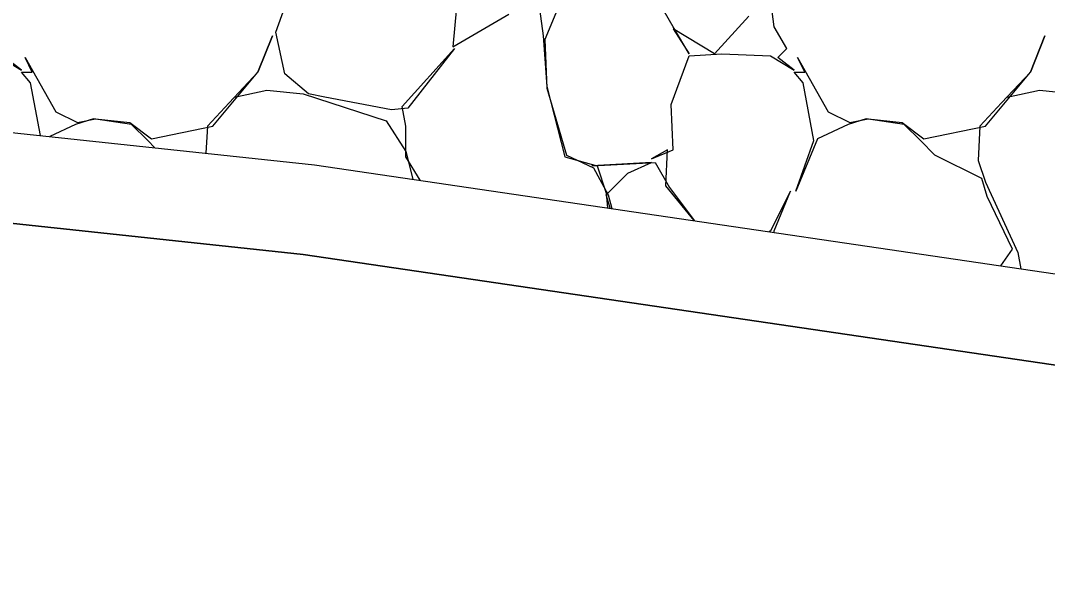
# Model space of a CAD drawing. Extents: x 1574 to 14903, y 7971 to 16537.
# Drawn here: x 4835.14 to 4837.984, y 10009.472 to 10011.028 of the extents above; entities that cross this region are included whole.
import ezdxf

# ---------------------------------------------------------------- set-up
doc = ezdxf.new("R2010")
doc.units = 0
for name, color, linetype in [('DESIGN - EARTHWORK - Shapes', 7, 'Continuous'), ('DESIGN - SCRATCH - User 1', 7, 'Continuous'), ('DESIGN - TRANSPORTATION - Proposed Layout Patterning', 7, 'Continuous'), ('SURVEY - GROUND - Bottom of Topsoil Layer', 7, 'Continuous'), ('SURVEY - GROUND - Top of Ground', 7, 'Continuous')]:
    doc.layers.add(name, color=color, linetype=linetype)

msp = doc.modelspace()

# ---------------------------------------------------------------- linework, layer by layer
at = {"layer": 'DESIGN - EARTHWORK - Shapes'}
msp.add_lwpolyline([(4843.263, 10010.0448), (4843.263, 10009.7946), (4838.6541, 10009.9784), (4835.9227, 10010.3807), (4834.1195, 10010.573), (4833.5819, 10010.9773), (4830.0472, 10013.2626), (4828.7933, 10013.7828), (4823.8444, 10016.6593), (4823.1527, 10016.8864), (4829.8447, 10016.754)], close=True, dxfattribs=at)
msp.add_lwpolyline([(4823.9794, 10016.87), (4828.9045, 10014.0073), (4830.164, 10013.4849), (4833.725, 10011.1825), (4834.2146, 10010.8143), (4835.9542, 10010.6288), (4838.6773, 10010.2277), (4843.263, 10010.0448), (4843.263, 10009.7946), (4838.6541, 10009.9784), (4835.9227, 10010.3807), (4834.1195, 10010.573), (4833.5819, 10010.9773), (4830.0472, 10013.2626), (4828.7933, 10013.7828), (4823.8444, 10016.6593), (4823.1527, 10016.8864), (4823.9794, 10016.87)], dxfattribs=at)
at = {"layer": 'DESIGN - SCRATCH - User 1'}
msp.add_lwpolyline([(4843.263, 10010.0448), (4837.3526, 10013), (4830.9139, 10013), (4833.725, 10011.1825), (4834.2146, 10010.8143), (4835.9542, 10010.6288), (4838.6773, 10010.2277)], close=True, dxfattribs=at)
at = {"layer": 'DESIGN - TRANSPORTATION - Proposed Layout Patterning'}
for points in [[(4837.2722, 10011.8004), (4837.1422, 10011.8054), (4837.0672, 10011.9754), (4837.1372, 10011.8054), (4837.0522, 10011.8154), (4836.9272, 10011.7554), (4837.0172, 10011.9004), (4837.0072, 10011.9654), (4837.0222, 10011.8954), (4836.9272, 10011.7454), (4836.8322, 10011.6754), (4836.8172, 10011.4654), (4836.8022, 10011.3054), (4836.6672, 10011.1554), (4836.5922, 10010.9754), (4836.5972, 10010.8404), (4836.6522, 10010.6554), (4836.7272, 10010.6204), (4836.7672, 10010.5454), (4836.7774, 10010.5076)], [(4837.2722, 10011.8004), (4837.1422, 10011.8054), (4837.0672, 10011.9754), (4837.1372, 10011.8054), (4837.0522, 10011.8154), (4836.9272, 10011.7554), (4837.0172, 10011.9004), (4837.0072, 10011.9654), (4837.0222, 10011.8954), (4836.9272, 10011.7454), (4836.8322, 10011.6754), (4836.8172, 10011.4654), (4836.8022, 10011.3054), (4836.6672, 10011.1554), (4836.5922, 10010.9754), (4836.5972, 10010.8404), (4836.6522, 10010.6554), (4836.7272, 10010.6204), (4836.7672, 10010.5454), (4836.7774, 10010.5076)], [(4837.1572, 10011.0404), (4837.0622, 10010.9354), (4836.9472, 10011.0054), (4836.9922, 10010.9354), (4836.9472, 10011.0104), (4836.8822, 10011.1254)], [(4837.1572, 10011.0404), (4837.0622, 10010.9354), (4836.9472, 10011.0054), (4836.9922, 10010.9354), (4836.9472, 10011.0104), (4836.8822, 10011.1254)], [(4837.0055, 10010.474), (4836.9272, 10010.5704), (4836.9322, 10010.6704), (4836.8872, 10010.6454), (4836.9472, 10010.6704), (4836.9422, 10010.7954), (4836.9922, 10010.9304), (4837.0822, 10010.9354), (4837.2172, 10010.9304), (4837.2822, 10010.8904), (4837.2372, 10010.9254), (4837.2622, 10010.9504), (4837.2272, 10011.0104), (4837.2122, 10011.1254)], [(4837.0055, 10010.474), (4836.9272, 10010.5704), (4836.9322, 10010.6704), (4836.8872, 10010.6454), (4836.9472, 10010.6704), (4836.9422, 10010.7954), (4836.9922, 10010.9304), (4837.0822, 10010.9354), (4837.2172, 10010.9304), (4837.2822, 10010.8904), (4837.2372, 10010.9254), (4837.2622, 10010.9504), (4837.2272, 10011.0104), (4837.2122, 10011.1254)], [(4836.247, 10010.5857), (4836.2072, 10010.6504), (4836.2072, 10010.7354), (4836.1972, 10010.7904), (4836.3422, 10010.9504), (4836.2122, 10010.7854), (4836.1672, 10010.7804), (4835.9822, 10010.8154), (4835.9372, 10010.8254), (4835.8722, 10010.8804), (4835.8472, 10010.9954), (4835.8722, 10011.0654)], [(4836.247, 10010.5857), (4836.2072, 10010.6504), (4836.2072, 10010.7354), (4836.1972, 10010.7904), (4836.3422, 10010.9504), (4836.2122, 10010.7854), (4836.1672, 10010.7804), (4835.9822, 10010.8154), (4835.9372, 10010.8254), (4835.8722, 10010.8804), (4835.8472, 10010.9954), (4835.8722, 10011.0654)], [(4836.3472, 10011.0654), (4836.3372, 10010.9554), (4836.4922, 10011.0454)], [(4836.3472, 10011.0654), (4836.3372, 10010.9554), (4836.4922, 10011.0454)], [(4836.5772, 10011.0604), (4836.5872, 10010.9854), (4836.5972, 10010.8454), (4836.6472, 10010.6504), (4836.7372, 10010.6254), (4836.7622, 10010.5504), (4836.7654, 10010.5093)], [(4836.5772, 10011.0604), (4836.5872, 10010.9854), (4836.5972, 10010.8454), (4836.6472, 10010.6504), (4836.7372, 10010.6254), (4836.7622, 10010.5504), (4836.7654, 10010.5093)], [(4835.1945, 10010.7098), (4835.1672, 10010.8554), (4835.1422, 10010.8854), (4835.1722, 10010.8854), (4835.1522, 10010.9254), (4835.2372, 10010.7754), (4835.2972, 10010.7454), (4835.3472, 10010.7554), (4835.4422, 10010.7454), (4835.5022, 10010.7004), (4835.6722, 10010.7354), (4835.7972, 10010.8854), (4835.8372, 10010.9854), (4835.7972, 10010.8854), (4835.7172, 10010.8004), (4835.6572, 10010.7354), (4835.6532, 10010.6609)], [(4835.1945, 10010.7098), (4835.1672, 10010.8554), (4835.1422, 10010.8854), (4835.1722, 10010.8854), (4835.1522, 10010.9254), (4835.2372, 10010.7754), (4835.2972, 10010.7454), (4835.3472, 10010.7554), (4835.4422, 10010.7454), (4835.5022, 10010.7004), (4835.6722, 10010.7354), (4835.7972, 10010.8854), (4835.8372, 10010.9854), (4835.7972, 10010.8854), (4835.7172, 10010.8004), (4835.6572, 10010.7354), (4835.6532, 10010.6609)], [(4837.8551, 10010.3488), (4837.8872, 10010.3954), (4837.8172, 10010.5404), (4837.8022, 10010.5904), (4837.6722, 10010.6554), (4837.6322, 10010.6954), (4837.5872, 10010.7404), (4837.4822, 10010.7554), (4837.4322, 10010.7404), (4837.3472, 10010.7004), (4837.2872, 10010.5554), (4837.3372, 10010.6954), (4837.3072, 10010.8554), (4837.2822, 10010.8854), (4837.3122, 10010.8854), (4837.2922, 10010.9254), (4837.3772, 10010.7754), (4837.4372, 10010.7454), (4837.4872, 10010.7554), (4837.5822, 10010.7454), (4837.6422, 10010.7004), (4837.8122, 10010.7354), (4837.9372, 10010.8854), (4837.9772, 10010.9854), (4837.9372, 10010.8854), (4837.8572, 10010.8004), (4837.7972, 10010.7354), (4837.7922, 10010.6404), (4837.8122, 10010.5804), (4837.9022, 10010.3854), (4837.9107, 10010.3406)], [(4837.8551, 10010.3488), (4837.8872, 10010.3954), (4837.8172, 10010.5404), (4837.8022, 10010.5904), (4837.6722, 10010.6554), (4837.6322, 10010.6954), (4837.5872, 10010.7404), (4837.4822, 10010.7554), (4837.4322, 10010.7404), (4837.3472, 10010.7004), (4837.2872, 10010.5554), (4837.3372, 10010.6954), (4837.3072, 10010.8554), (4837.2822, 10010.8854), (4837.3122, 10010.8854), (4837.2922, 10010.9254), (4837.3772, 10010.7754), (4837.4372, 10010.7454), (4837.4872, 10010.7554), (4837.5822, 10010.7454), (4837.6422, 10010.7004), (4837.8122, 10010.7354), (4837.9372, 10010.8854), (4837.9772, 10010.9854), (4837.9372, 10010.8854), (4837.8572, 10010.8004), (4837.7972, 10010.7354), (4837.7922, 10010.6404), (4837.8122, 10010.5804), (4837.9022, 10010.3854), (4837.9107, 10010.3406)], [(4835.0772, 10010.9304), (4835.1422, 10010.8904), (4835.0972, 10010.9254)], [(4835.0772, 10010.9304), (4835.1422, 10010.8904), (4835.0972, 10010.9254)], [(4835.7322, 10010.8154), (4835.8222, 10010.8354), (4835.9222, 10010.8254), (4836.1522, 10010.7504), (4836.2072, 10010.6654), (4836.2267, 10010.5887)], [(4835.7322, 10010.8154), (4835.8222, 10010.8354), (4835.9222, 10010.8254), (4836.1522, 10010.7504), (4836.2072, 10010.6654), (4836.2267, 10010.5887)], [(4837.8722, 10010.8154), (4837.9622, 10010.8354), (4838.0622, 10010.8254), (4838.2922, 10010.7504), (4838.3472, 10010.6654), (4838.4072, 10010.4304), (4838.3922, 10010.2804), (4838.3751, 10010.2722)], [(4837.8722, 10010.8154), (4837.9622, 10010.8354), (4838.0622, 10010.8254), (4838.2922, 10010.7504), (4838.3472, 10010.6654), (4838.4072, 10010.4304), (4838.3922, 10010.2804), (4838.3751, 10010.2722)], [(4835.5115, 10010.676), (4835.4922, 10010.6954), (4835.4472, 10010.7404), (4835.3422, 10010.7554), (4835.2922, 10010.7404), (4835.2212, 10010.707)], [(4835.5115, 10010.676), (4835.4922, 10010.6954), (4835.4472, 10010.7404), (4835.3422, 10010.7554), (4835.2922, 10010.7404), (4835.2212, 10010.707)], [(4836.7727, 10010.5083), (4836.7622, 10010.5454), (4836.8222, 10010.6054), (4836.8872, 10010.6354), (4836.7222, 10010.6254), (4836.8972, 10010.6354), (4836.9372, 10010.5654), (4837.0066, 10010.4738)], [(4836.7727, 10010.5083), (4836.7622, 10010.5454), (4836.8222, 10010.6054), (4836.8872, 10010.6354), (4836.7222, 10010.6254), (4836.8972, 10010.6354), (4836.9372, 10010.5654), (4837.0066, 10010.4738)], [(4837.2272, 10010.4413), (4837.2272, 10010.4454), (4837.2722, 10010.5554), (4837.2172, 10010.4454), (4837.213, 10010.4434)], [(4837.2272, 10010.4413), (4837.2272, 10010.4454), (4837.2722, 10010.5554), (4837.2172, 10010.4454), (4837.213, 10010.4434)]]:
    msp.add_lwpolyline(points, dxfattribs=at)
at = {"layer": 'SURVEY - GROUND - Bottom of Topsoil Layer'}
msp.add_lwpolyline([(4814.4693, 10019.0505), (4816.6316, 10018.8862), (4817.2007, 10018.8433), (4817.9068, 10018.6674), (4818.4697, 10018.4234), (4823.8444, 10016.6593), (4828.7933, 10013.7828), (4830.0472, 10013.2626), (4833.5819, 10010.9773), (4834.1195, 10010.573), (4835.9227, 10010.3807), (4838.6541, 10009.9784), (4846.6307, 10009.6603), (4848.3714, 10009.4724), (4851.0576, 10009.5017), (4855.1328, 10010.746)], dxfattribs=at)
at = {"layer": 'SURVEY - GROUND - Top of Ground'}
msp.add_lwpolyline([(4823.9473, 10016.8887), (4828.9045, 10014.0073), (4830.164, 10013.4849), (4833.725, 10011.1825), (4834.2146, 10010.8143), (4835.9542, 10010.6288), (4838.6773, 10010.2277), (4846.6491, 10009.9097), (4848.3835, 10009.7225), (4851.019, 10009.7513), (4855.073, 10010.9891)], dxfattribs=at)
msp.add_lwpolyline([(4823.9473, 10016.8887), (4828.9045, 10014.0073), (4830.164, 10013.4849), (4833.725, 10011.1825), (4834.2146, 10010.8143), (4835.9542, 10010.6288), (4838.6773, 10010.2277), (4846.6491, 10009.9097), (4848.3835, 10009.7225), (4851.019, 10009.7513), (4855.073, 10010.9891)], dxfattribs=at)

doc.saveas('drawing.dxf')
